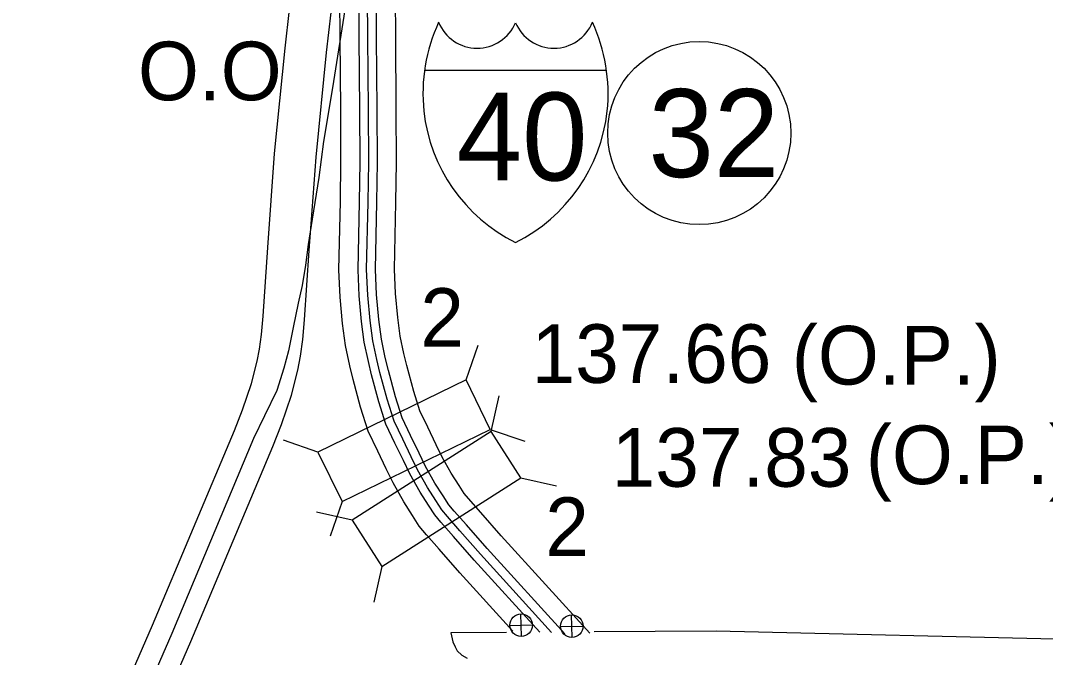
# Model space of a CAD drawing. Extents: x -83719 to 153526, y -11835 to 11446.
# Drawn here: x 1543.7 to 1789.9, y -843.3 to -690.3 of the extents above; entities that cross this region are included whole.
import ezdxf

# ---------------------------------------------------------------- set-up
doc = ezdxf.new("R2010")
doc.units = 0
for name, color, linetype in [('Level 10', 7, 'Continuous'), ('Level 19', 7, 'Continuous'), ('Level 2', 7, 'Continuous'), ('Level 20', 7, 'Continuous'), ('Level 23', 7, 'Continuous'), ('Level 25', 7, 'Continuous'), ('Level 26', 7, 'Continuous'), ('Level 27', 7, 'Continuous'), ('Level 58', 7, 'Continuous'), ('Level 59', 7, 'Continuous')]:
    doc.layers.add(name, color=color, linetype=linetype)

msp = doc.modelspace()

# ---------------------------------------------------------------- linework, layer by layer
at = {"layer": 'Level 10'}
for points in [[(1543.73, -908.5), (1575.45, -835.53), (1595.11, -788.74), (1597.03, -783.82), (1599.24, -777.45), (1600.56, -772.08), (1601.11, -769.24), (1601.61, -765.72), (1602, -761.32), (1603.12, -744.81), (1604.76, -722.22), (1607.31, -696.87), (1608.38, -687.59), (1608.56, -682.51), (1608.72, -678.46), (1607.83, -668.46), (1607.47, -662.57), (1607.09, -646.03), (1607.71, -639.06), (1610.47, -629.98), (1615.22, -618.49), (1620.52, -602.41)], [(1552.89, -912.53), (1584.64, -839.46), (1604.33, -792.62), (1606.42, -787.28), (1608.84, -780.29), (1610.33, -774.22), (1610.97, -770.89), (1611.55, -766.87), (1611.96, -762.18), (1613.09, -745.51), (1614.72, -723.08), (1617.25, -697.94), (1618.36, -688.34), (1618.55, -682.89), (1618.74, -678.22), (1617.81, -667.84), (1617.46, -662.15), (1617.1, -646.36), (1617.58, -640.98), (1619.9, -633.36), (1624.6, -621.97), (1630.01, -605.54)]]:
    msp.add_lwpolyline(points, dxfattribs=at)
at = {"layer": 'Level 19'}
for points in [[(1662.03, -836.95), (1649.26, -822.92), (1644.29, -817.23), (1641.23, -813.79), (1639.53, -811.73), (1637.91, -809.19), (1635.79, -805.9), (1633.21, -801.31), (1631.59, -797.99), (1629.53, -793.75), (1627.24, -788.9), (1625.43, -783.13), (1623.62, -776.5), (1622.82, -773.18), (1621.79, -768.32), (1621.08, -763.06), (1620.51, -756.7), (1620.21, -750.18), (1620.58, -733.74), (1620.7, -724.24), (1620.67, -711.71), (1620.51, -694.38), (1620.46, -685)], [(1668.47, -837.21), (1652.68, -819.87), (1647.73, -814.21), (1644.71, -810.8), (1643.24, -809.03), (1641.77, -806.71), (1639.71, -803.53), (1637.27, -799.19), (1635.72, -795.99), (1633.67, -791.77), (1631.52, -787.23), (1629.83, -781.84), (1628.06, -775.36), (1627.29, -772.17), (1626.31, -767.54), (1625.64, -762.55), (1625.08, -756.39), (1624.8, -750.13), (1625.16, -733.82), (1625.29, -724.26), (1625.25, -711.69), (1625.1, -694.35), (1625.04, -685)], [(1674.47, -837.62), (1655.79, -817.1), (1650.86, -811.45), (1647.88, -808.09), (1646.62, -806.57), (1645.28, -804.46), (1643.28, -801.38), (1640.96, -797.26), (1639.46, -794.17), (1637.42, -789.97), (1635.41, -785.71), (1633.83, -780.67), (1632.09, -774.32), (1631.35, -771.25), (1630.42, -766.83), (1629.78, -762.09), (1629.24, -756.11), (1628.97, -750.08), (1629.33, -733.9), (1629.45, -724.28), (1629.42, -711.66), (1629.26, -694.32), (1629.21, -684.61)], [(1680.49, -837.42), (1659.21, -814.05), (1654.3, -808.43), (1651.36, -805.11), (1650.33, -803.87), (1649.13, -801.99), (1647.21, -799.01), (1645.03, -795.13), (1643.59, -792.16), (1641.56, -787.99), (1639.69, -784.04), (1638.23, -779.38), (1636.53, -773.17), (1635.82, -770.24), (1634.94, -766.05), (1634.34, -761.57), (1633.82, -755.8), (1633.55, -750.03), (1633.91, -733.98), (1634.04, -724.3), (1634, -711.63), (1633.85, -694.29), (1633.79, -684.61)]]:
    msp.add_lwpolyline(points, dxfattribs=at)
at = {"layer": 'Level 2'}
for points in [[(1866.16, -840.44), (1798.99, -839.05), (1710.85, -836.96), (1681.53, -837.14)], [(1660.47, -837.28), (1647.09, -837.36), (1647.57, -839.49), (1648.16, -840.71), (1648.65, -841.67), (1649.7, -842.72), (1651.05, -843.46)]]:
    msp.add_lwpolyline(points, dxfattribs=at)
at = {"layer": 'Level 20'}
for p, q in [((1650.8, -776.61), (1653.67, -768.29)), ((1656.81, -789.03), (1658.72, -780.43)), ((1656.81, -789.03), (1623.41, -810.3)), ((1656.57, -788.48), (1664.89, -791.35)), ((1663.9, -800.16), (1656.81, -789.03)), ((1615.19, -793.94), (1606.87, -791.07)), ((1630.5, -821.43), (1663.9, -800.16)), ((1663.9, -800.16), (1672.49, -802.07)), ((1620.97, -805.81), (1618.09, -814.13)), ((1623.41, -810.3), (1614.82, -808.39)), ((1623.41, -810.3), (1630.5, -821.43)), ((1630.5, -821.43), (1628.59, -830.02))]:
    msp.add_line(p, q, dxfattribs=at)
msp.add_lwpolyline([(1620.97, -805.81), (1656.57, -788.48), (1650.8, -776.61), (1615.19, -793.94)], close=True, dxfattribs=at)
at = {"layer": 'Level 23'}
msp.add_line((1640.79, -702.19), (1684.49, -702.19), dxfattribs=at)
for centre, radius, start, end in [((1681.4, -707.88), 41, 155.2204, 185.7928), ((1653.42, -686.93), 9.99, 202.1459, 337.3414), ((1671.86, -686.93), 9.99, 202.6586, 337.8541), ((1643.88, -707.88), 41, 354.2072, 24.7796), ((1680.64, -707.53), 40.29, 186.3923, 243.4571), ((1644.64, -707.53), 40.29, 296.5429, 353.6077)]:
    msp.add_arc(centre, radius, start, end, dxfattribs=at)
at = {"layer": 'Level 26'}
for p, q in [((1664.04, -838.24), (1663.91, -832.81)), ((1676.24, -838.49), (1676.11, -833.07)), ((1661.26, -835.59), (1666.69, -835.46)), ((1673.46, -835.84), (1678.89, -835.72))]:
    msp.add_line(p, q, dxfattribs=at)
for centre in [(1663.98, -835.53), (1676.17, -835.78)]:
    msp.add_circle(centre, 2.71, dxfattribs=at)
at = {"layer": 'Level 27'}
msp.add_circle((1706.77, -717.3), 22, dxfattribs=at)
at = {"layer": 'Level 59'}
for points in [[(1622.1, -684.57), (1618.67, -706.42), (1616.54, -719.36), (1615.43, -727.97), (1613.82, -738.02), (1612.83, -744.06), (1612.15, -749.05), (1611.38, -753.91), (1610.42, -758.17), (1609.2, -764.01), (1608.1, -769.61), (1607.01, -773.8), (1605.31, -779.15), (1602.36, -785.25), (1599.72, -790.68), (1580.05, -837.5), (1548.31, -910.51)], [(1671.31, -837.24), (1654.23, -818.48), (1649.29, -812.83), (1646.29, -809.45), (1644.93, -807.8), (1643.52, -805.59), (1641.5, -802.45), (1639.12, -798.22), (1637.59, -795.08), (1635.54, -790.87), (1633.46, -786.47), (1631.83, -781.25), (1630.08, -774.84), (1629.32, -771.71), (1628.37, -767.18), (1627.71, -762.32), (1627.16, -756.25), (1626.88, -750.11), (1627.25, -733.86), (1627.37, -724.27), (1627.34, -711.67), (1627.18, -694.34), (1627.12, -684.61)]]:
    msp.add_lwpolyline(points, dxfattribs=at)

# ---------------------------------------------------------------- texts
at = {"layer": 'Level 20'}
for p in [(1639.77, -768.65), (1669.78, -818.9)]:
    msp.add_text('2', height=14.08, dxfattribs=at).set_placement(p)
at = {"layer": 'Level 23'}
msp.add_text('40', height=21.12, dxfattribs=at).set_placement((1648.51, -728.69))
at = {"layer": 'Level 25'}
msp.add_text('O.O', height=14.08, dxfattribs=at).set_placement((1571.95, -709.42))
at = {"layer": 'Level 27'}
msp.add_text('32', height=21.12, dxfattribs=at).set_placement((1694.57, -727.86))
at = {"layer": 'Level 58'}
for s, p in [('137.66', (1666.49, -777.32)), ('(O.P.)', (1728.99, -777.71)), ('(O.P.)', (1746.78, -801.64)), ('137.83', (1685.73, -802.26))]:
    msp.add_text(s, height=14.08, dxfattribs=at).set_placement(p)

doc.saveas('drawing.dxf')
